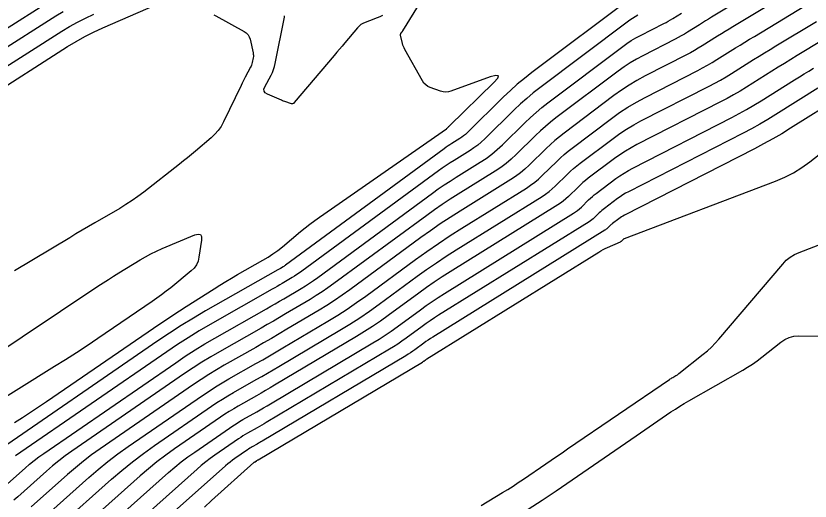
# Model space of a CAD drawing. Extents: x 1768942 to 1774819, y 723037 to 732099.
# Drawn here: x 1770364.5 to 1770440.8, y 726360.8 to 726407.4 of the extents above; entities that cross this region are included whole.
import ezdxf

# ---------------------------------------------------------------- set-up
doc = ezdxf.new("R2010")
doc.units = 0
doc.layers.add('R_Contours', color=7, linetype='Continuous')

msp = doc.modelspace()

# ---------------------------------------------------------------- linework, layer by layer
at = {"layer": 'R_Contours'}
for points in [[(1770440.252, 726412.623), (1770431.327, 726407.239), (1770431.036, 726407.062), (1770430.745, 726406.885), (1770430.456, 726406.706), (1770430.167, 726406.525), (1770429.013, 726405.802), (1770428.723, 726405.624), (1770428.429, 726405.453), (1770428.132, 726405.288), (1770427.83, 726405.13), (1770424.724, 726403.542), (1770424.113, 726403.213), (1770423.518, 726402.859), (1770422.939, 726402.479), (1770422.376, 726402.074), (1770416.391, 726397.569), (1770415.879, 726397.17), (1770415.381, 726396.755), (1770414.896, 726396.323), (1770414.426, 726395.875), (1770412.572, 726394.052), (1770412.097, 726393.61), (1770411.601, 726393.196), (1770411.082, 726392.811), (1770410.541, 726392.454), (1770407, 726390.253), (1770406.231, 726389.765), (1770405.472, 726389.262), (1770404.722, 726388.744), (1770403.983, 726388.212), (1770395.054, 726381.655), (1770394.499, 726381.258), (1770393.935, 726380.874), (1770393.361, 726380.504), (1770392.779, 726380.149), (1770390.431, 726378.752), (1770389.844, 726378.405), (1770389.254, 726378.06), (1770388.663, 726377.719), (1770388.07, 726377.38), (1770384.091, 726375.121), (1770383.236, 726374.623), (1770382.392, 726374.106), (1770381.559, 726373.572), (1770380.738, 726373.02), (1770369.906, 726365.562), (1770369.272, 726365.11), (1770368.653, 726364.64), (1770368.049, 726364.151), (1770367.46, 726363.642), (1770364.718, 726361.201), (1770364.338, 726360.876)], [(1770364.409, 726368.317), (1770365.182, 726368.81), (1770365.95, 726369.31), (1770366.713, 726369.817), (1770367.472, 726370.332), (1770378.363, 726377.8), (1770378.984, 726378.223), (1770379.61, 726378.639), (1770380.239, 726379.051), (1770380.871, 726379.457), (1770383.569, 726381.171), (1770384.125, 726381.52), (1770384.686, 726381.862), (1770385.251, 726382.197), (1770385.82, 726382.526), (1770388.254, 726383.911), (1770388.743, 726384.204), (1770389.217, 726384.517), (1770389.677, 726384.85), (1770390.122, 726385.204), (1770391.877, 726386.663), (1770392.319, 726387.022), (1770392.768, 726387.372), (1770393.225, 726387.713), (1770393.69, 726388.044), (1770405.874, 726396.537), (1770405.901, 726396.556), (1770405.927, 726396.577), (1770405.951, 726396.599), (1770405.975, 726396.622), (1770406.066, 726396.717), (1770406.089, 726396.741), (1770406.113, 726396.765), (1770406.136, 726396.788), (1770406.16, 726396.811), (1770410.411, 726400.96), (1770410.796, 726401.39), (1770410.867, 726401.623), (1770410.626, 726401.66), (1770410.072, 726401.501), (1770406.306, 726400.137), (1770406.058, 726400.069), (1770405.81, 726400.047), (1770405.562, 726400.069), (1770405.314, 726400.136), (1770404.322, 726400.496), (1770404.089, 726400.603), (1770403.885, 726400.745), (1770403.712, 726400.923), (1770403.568, 726401.135), (1770401.878, 726404.151), (1770401.809, 726404.286), (1770401.749, 726404.424), (1770401.7, 726404.567), (1770401.661, 726404.713), (1770401.474, 726405.524), (1770401.469, 726405.562), (1770401.472, 726405.598), (1770401.483, 726405.633), (1770401.503, 726405.666), (1770401.596, 726405.794), (1770401.619, 726405.826), (1770401.642, 726405.859), (1770401.664, 726405.892), (1770401.685, 726405.926), (1770405.793, 726412.589)], [(1770440.64, 726410.697), (1770433.383, 726406.319), (1770433.012, 726406.093), (1770432.641, 726405.866), (1770432.271, 726405.638), (1770431.902, 726405.408), (1770430.429, 726404.484), (1770430.058, 726404.257), (1770429.683, 726404.038), (1770429.303, 726403.828), (1770428.918, 726403.626), (1770424.952, 726401.599), (1770424.172, 726401.179), (1770423.412, 726400.726), (1770422.673, 726400.241), (1770421.954, 726399.724), (1770417.166, 726396.12), (1770416.717, 726395.77), (1770416.281, 726395.407), (1770415.858, 726395.03), (1770415.446, 726394.638), (1770413.825, 726393.043), (1770413.41, 726392.656), (1770412.975, 726392.295), (1770412.521, 726391.958), (1770412.048, 726391.645), (1770407.2, 726388.632), (1770406.237, 726388.021), (1770405.286, 726387.391), (1770404.348, 726386.743), (1770403.422, 726386.077), (1770396.593, 726381.061), (1770395.872, 726380.546), (1770395.14, 726380.048), (1770394.396, 726379.568), (1770393.641, 726379.106), (1770390.563, 726377.276), (1770389.816, 726376.834), (1770389.066, 726376.396), (1770388.314, 726375.962), (1770387.56, 726375.531), (1770384.54, 726373.816), (1770383.79, 726373.379), (1770383.05, 726372.927), (1770382.319, 726372.458), (1770381.599, 726371.973), (1770372.612, 726365.785), (1770371.803, 726365.21), (1770371.014, 726364.61), (1770370.244, 726363.986), (1770369.492, 726363.338), (1770365.995, 726360.224)], [(1770423.643, 726409.125), (1770414.069, 726401.918), (1770413.364, 726401.369), (1770412.678, 726400.797), (1770412.011, 726400.204), (1770411.364, 726399.587), (1770407.856, 726396.136), (1770407.693, 726395.985), (1770407.523, 726395.843), (1770407.345, 726395.711), (1770407.159, 726395.588), (1770406.402, 726395.117), (1770406.213, 726394.998), (1770406.027, 726394.875), (1770405.844, 726394.748), (1770405.663, 726394.618), (1770390.437, 726383.436), (1770390.377, 726383.393), (1770390.317, 726383.352), (1770390.256, 726383.313), (1770390.194, 726383.275), (1770389.944, 726383.126), (1770389.881, 726383.089), (1770389.818, 726383.052), (1770389.755, 726383.016), (1770389.692, 726382.98), (1770382.745, 726379.035), (1770381.573, 726378.353), (1770380.418, 726377.646), (1770379.277, 726376.915), (1770378.153, 726376.158), (1770361.789, 726364.891)], [(1770361.48, 726399.323), (1770369.493, 726404.424), (1770370.31, 726404.922), (1770371.144, 726405.386), (1770371.997, 726405.817), (1770372.867, 726406.214), (1770377.968, 726408.424)], [(1770363.177, 726405.856), (1770367.825, 726408.816)], [(1770367.273, 726359.248), (1770371.525, 726363.033), (1770372.438, 726363.821), (1770373.375, 726364.58), (1770374.334, 726365.309), (1770375.317, 726366.009), (1770382.461, 726370.927), (1770383.08, 726371.344), (1770383.708, 726371.747), (1770384.344, 726372.136), (1770384.989, 726372.511), (1770387.585, 726373.985), (1770388.233, 726374.356), (1770388.88, 726374.729), (1770389.524, 726375.106), (1770390.167, 726375.486), (1770394.502, 726378.064), (1770395.431, 726378.632), (1770396.346, 726379.222), (1770397.246, 726379.834), (1770398.132, 726380.468), (1770402.897, 726383.968), (1770403.992, 726384.755), (1770405.101, 726385.521), (1770406.224, 726386.265), (1770407.362, 726386.988), (1770413.556, 726390.836), (1770413.961, 726391.104), (1770414.35, 726391.393), (1770414.722, 726391.703), (1770415.078, 726392.034), (1770416.467, 726393.401), (1770416.819, 726393.736), (1770417.182, 726394.06), (1770417.556, 726394.371), (1770417.94, 726394.67), (1770421.733, 726397.525), (1770422.506, 726398.081), (1770423.3, 726398.602), (1770424.117, 726399.089), (1770424.955, 726399.54), (1770430.006, 726402.122), (1770430.474, 726402.368), (1770430.937, 726402.624), (1770431.394, 726402.89), (1770431.845, 726403.166), (1770433.637, 726404.29), (1770434.086, 726404.57), (1770434.536, 726404.848), (1770434.987, 726405.124), (1770435.44, 726405.399), (1770441.028, 726408.77)], [(1770362.045, 726401.501), (1770368.937, 726405.888), (1770369.684, 726406.343), (1770370.447, 726406.767), (1770371.226, 726407.161), (1770372.021, 726407.525)], [(1770369.058, 726407.764), (1770368.381, 726407.352), (1770362.611, 726403.678)], [(1770363.44, 726362.177), (1770365.427, 726363.947), (1770365.854, 726364.316), (1770366.292, 726364.67), (1770366.741, 726365.011), (1770367.2, 726365.338), (1770379.876, 726374.066), (1770380.798, 726374.686), (1770381.734, 726375.286), (1770382.681, 726375.866), (1770383.642, 726376.425), (1770388.611, 726379.247), (1770389.027, 726379.484), (1770389.442, 726379.724), (1770389.856, 726379.966), (1770390.269, 726380.21), (1770391.917, 726381.191), (1770392.326, 726381.441), (1770392.729, 726381.7), (1770393.125, 726381.97), (1770393.515, 726382.249), (1770404.543, 726390.347), (1770405.096, 726390.746), (1770405.657, 726391.133), (1770406.225, 726391.509), (1770406.801, 726391.875), (1770409.118, 726393.315), (1770409.685, 726393.689), (1770410.23, 726394.094), (1770410.751, 726394.528), (1770411.249, 726394.991), (1770413.405, 726397.113), (1770413.935, 726397.617), (1770414.48, 726398.102), (1770415.041, 726398.57), (1770415.617, 726399.019), (1770422.799, 726404.424), (1770423.206, 726404.717), (1770423.624, 726404.992), (1770424.055, 726405.248), (1770424.496, 726405.486), (1770426.742, 726406.634), (1770426.96, 726406.748), (1770427.175, 726406.867), (1770427.388, 726406.991), (1770427.598, 726407.12), (1770428.432, 726407.643)], [(1770383.544, 726407.462), (1770383.732, 726407.365), (1770386.449, 726405.881), (1770386.658, 726405.739), (1770386.823, 726405.565), (1770386.944, 726405.358), (1770387.023, 726405.118), (1770387.311, 726403.815), (1770387.33, 726403.698), (1770387.338, 726403.581), (1770387.333, 726403.465), (1770387.316, 726403.347), (1770387.222, 726402.879), (1770387.194, 726402.763), (1770387.159, 726402.65), (1770387.115, 726402.54), (1770387.063, 726402.433), (1770386.557, 726401.48), (1770386.455, 726401.286), (1770386.355, 726401.09), (1770386.256, 726400.894), (1770386.16, 726400.696), (1770384.468, 726397.19), (1770384.233, 726396.761), (1770383.958, 726396.362), (1770383.643, 726395.995), (1770383.287, 726395.659), (1770381.783, 726394.377), (1770381.406, 726394.059), (1770381.025, 726393.745), (1770380.64, 726393.435), (1770380.252, 726393.129), (1770376.806, 726390.445), (1770376.25, 726390.026), (1770375.682, 726389.627), (1770375.1, 726389.248), (1770374.505, 726388.888), (1770372.099, 726387.485), (1770371.498, 726387.134), (1770370.899, 726386.781), (1770370.3, 726386.426), (1770369.702, 726386.069), (1770364.397, 726382.899)], [(1770424.268, 726407.43), (1770423.996, 726407.283), (1770423.731, 726407.125), (1770423.472, 726406.955), (1770423.221, 726406.775), (1770414.843, 726400.468), (1770414.202, 726399.969), (1770413.579, 726399.45), (1770412.973, 726398.91), (1770412.385, 726398.35), (1770409.552, 726395.564), (1770409.222, 726395.256), (1770408.876, 726394.968), (1770408.515, 726394.7), (1770408.138, 726394.451), (1770406.601, 726393.496), (1770406.219, 726393.253), (1770405.842, 726393.004), (1770405.47, 726392.747), (1770405.103, 726392.483), (1770391.976, 726382.842), (1770391.751, 726382.681), (1770391.523, 726382.526), (1770391.291, 726382.377), (1770391.056, 726382.233), (1770390.106, 726381.668), (1770389.869, 726381.528), (1770389.63, 726381.388), (1770389.391, 726381.25), (1770389.151, 726381.113), (1770383.193, 726377.73), (1770382.127, 726377.11), (1770381.076, 726376.466), (1770380.038, 726375.801), (1770379.015, 726375.112), (1770364.495, 726365.115)], [(1770368.551, 726358.272), (1770373.715, 726362.87), (1770374.711, 726363.728), (1770375.731, 726364.555), (1770376.777, 726365.35), (1770377.848, 726366.112), (1770383.322, 726369.881), (1770383.84, 726370.23), (1770384.366, 726370.567), (1770384.898, 726370.892), (1770385.437, 726371.206), (1770387.61, 726372.44), (1770388.152, 726372.75), (1770388.693, 726373.062), (1770389.232, 726373.377), (1770389.77, 726373.695), (1770395.642, 726377.187), (1770396.606, 726377.777), (1770397.556, 726378.389), (1770398.491, 726379.025), (1770399.41, 726379.683), (1770403.057, 726382.361), (1770403.975, 726383.022), (1770404.906, 726383.664), (1770405.848, 726384.289), (1770406.803, 726384.895), (1770415.063, 726390.028), (1770415.401, 726390.251), (1770415.724, 726390.491), (1770416.034, 726390.749), (1770416.33, 726391.025), (1770417.487, 726392.163), (1770417.781, 726392.443), (1770418.083, 726392.712), (1770418.394, 726392.971), (1770418.714, 726393.22), (1770421.873, 726395.598), (1770422.516, 726396.061), (1770423.178, 726396.495), (1770423.858, 726396.9), (1770424.556, 726397.276), (1770431.094, 726400.618), (1770431.646, 726400.907), (1770432.191, 726401.209), (1770432.729, 726401.522), (1770433.26, 726401.848), (1770435.372, 726403.172), (1770435.901, 726403.502), (1770436.431, 726403.83), (1770436.963, 726404.156), (1770437.496, 726404.479), (1770441.417, 726406.844)], [(1770399.743, 726407.398), (1770399.536, 726407.306), (1770399.327, 726407.218), (1770399.117, 726407.134), (1770398.906, 726407.053), (1770398.057, 726406.739), (1770397.853, 726406.648), (1770397.665, 726406.534), (1770397.495, 726406.396), (1770397.341, 726406.235), (1770396.116, 726404.777), (1770395.863, 726404.476), (1770395.609, 726404.176), (1770395.356, 726403.876), (1770395.102, 726403.576), (1770391.262, 726399.043), (1770391.183, 726398.97), (1770391.095, 726398.93), (1770390.999, 726398.921), (1770390.894, 726398.944), (1770390.458, 726399.101), (1770390.349, 726399.141), (1770390.241, 726399.182), (1770390.133, 726399.225), (1770390.026, 726399.27), (1770388.69, 726399.837), (1770388.481, 726399.964), (1770388.369, 726400.125), (1770388.354, 726400.321), (1770388.437, 726400.552), (1770389.032, 726401.674), (1770389.165, 726401.947), (1770389.277, 726402.228), (1770389.368, 726402.516), (1770389.438, 726402.812), (1770390.327, 726407.255), (1770390.333, 726407.295), (1770390.335, 726407.334), (1770390.332, 726407.374)], [(1770442.063, 726405.073), (1770439.552, 726403.559), (1770438.939, 726403.187), (1770438.327, 726402.812), (1770437.716, 726402.435), (1770437.108, 726402.055), (1770434.676, 726400.53), (1770434.064, 726400.155), (1770433.445, 726399.794), (1770432.817, 726399.447), (1770432.182, 726399.114), (1770424.157, 726395.012), (1770423.599, 726394.712), (1770423.056, 726394.388), (1770422.527, 726394.041), (1770422.013, 726393.671), (1770419.488, 726391.771), (1770419.233, 726391.572), (1770418.984, 726391.364), (1770418.742, 726391.149), (1770418.508, 726390.926), (1770417.583, 726390.016), (1770417.347, 726389.796), (1770417.099, 726389.59), (1770416.84, 726389.397), (1770416.57, 726389.219), (1770406.243, 726382.802), (1770405.472, 726382.312), (1770404.711, 726381.808), (1770403.959, 726381.289), (1770403.217, 726380.755), (1770400.271, 726378.591), (1770399.528, 726378.06), (1770398.773, 726377.546), (1770398.006, 726377.051), (1770397.227, 726376.575), (1770389.374, 726371.905), (1770388.941, 726371.649), (1770388.507, 726371.395), (1770388.072, 726371.144), (1770387.635, 726370.894), (1770385.886, 726369.902), (1770385.452, 726369.649), (1770385.024, 726369.387), (1770384.601, 726369.115), (1770384.184, 726368.835), (1770379.778, 726365.801), (1770378.916, 726365.188), (1770378.074, 726364.548), (1770377.253, 726363.883), (1770376.451, 726363.191), (1770369.829, 726357.295)], [(1770371.107, 726356.319), (1770379.187, 726363.513), (1770379.794, 726364.037), (1770380.417, 726364.541), (1770381.054, 726365.026), (1770381.708, 726365.49), (1770385.045, 726367.789), (1770385.361, 726368.001), (1770385.681, 726368.207), (1770386.006, 726368.405), (1770386.335, 726368.597), (1770387.66, 726369.349), (1770387.991, 726369.538), (1770388.32, 726369.728), (1770388.649, 726369.921), (1770388.977, 726370.114), (1770398.811, 726375.963), (1770399.405, 726376.326), (1770399.99, 726376.703), (1770400.566, 726377.094), (1770401.132, 726377.5), (1770403.378, 726379.149), (1770403.943, 726379.556), (1770404.516, 726379.951), (1770405.096, 726380.336), (1770405.684, 726380.709), (1770418.078, 726388.411), (1770418.28, 726388.544), (1770418.473, 726388.688), (1770418.659, 726388.843), (1770418.836, 726389.008), (1770419.528, 726389.689), (1770419.704, 726389.856), (1770419.885, 726390.017), (1770420.071, 726390.172), (1770420.262, 726390.321), (1770422.153, 726391.744), (1770422.538, 726392.021), (1770422.934, 726392.281), (1770423.341, 726392.523), (1770423.758, 726392.748), (1770433.27, 726397.61), (1770433.989, 726397.987), (1770434.698, 726398.38), (1770435.399, 726398.788), (1770436.092, 726399.212), (1770439.31, 726401.23), (1770439.765, 726401.514), (1770440.221, 726401.796), (1770440.678, 726402.076), (1770441.136, 726402.354)], [(1770441.53, 726400.416), (1770437.507, 726397.894), (1770436.735, 726397.421), (1770435.952, 726396.965), (1770435.16, 726396.527), (1770434.358, 726396.106), (1770423.359, 726390.484), (1770423.082, 726390.334), (1770422.811, 726390.173), (1770422.548, 726390.001), (1770422.292, 726389.817), (1770421.037, 726388.871), (1770420.909, 726388.772), (1770420.786, 726388.669), (1770420.666, 726388.562), (1770420.549, 726388.451), (1770420.089, 726387.999), (1770419.971, 726387.889), (1770419.848, 726387.786), (1770419.719, 726387.691), (1770419.585, 726387.602), (1770405.124, 726378.616), (1770404.72, 726378.359), (1770404.321, 726378.095), (1770403.926, 726377.823), (1770403.538, 726377.543), (1770401.992, 726376.408), (1770401.603, 726376.129), (1770401.207, 726375.86), (1770400.805, 726375.601), (1770400.396, 726375.351), (1770388.58, 726368.324), (1770388.357, 726368.192), (1770388.134, 726368.061), (1770387.91, 726367.932), (1770387.685, 726367.803), (1770386.784, 726367.292), (1770386.56, 726367.162), (1770386.339, 726367.027), (1770386.122, 726366.887), (1770385.907, 726366.742), (1770383.637, 726365.18), (1770383.193, 726364.864), (1770382.759, 726364.534), (1770382.336, 726364.191), (1770381.924, 726363.835), (1770372.385, 726355.342)], [(1770443.749, 726399.603), (1770438.923, 726396.576), (1770438.07, 726396.053), (1770437.206, 726395.551), (1770436.332, 726395.067), (1770435.446, 726394.602), (1770422.96, 726388.22), (1770422.823, 726388.146), (1770422.689, 726388.066), (1770422.559, 726387.981), (1770422.432, 726387.89), (1770421.811, 726387.422), (1770421.748, 726387.373), (1770421.687, 726387.322), (1770421.627, 726387.269), (1770421.569, 726387.214), (1770421.342, 726386.99), (1770421.283, 726386.936), (1770421.222, 726386.885), (1770421.159, 726386.837), (1770421.092, 726386.794), (1770404.565, 726376.523), (1770404.344, 726376.383), (1770404.126, 726376.238), (1770403.91, 726376.09), (1770403.698, 726375.937), (1770402.853, 726375.317), (1770402.64, 726375.164), (1770402.424, 726375.017), (1770402.204, 726374.875), (1770401.981, 726374.739), (1770388.184, 726366.534), (1770388.066, 726366.464), (1770387.947, 726366.395), (1770387.829, 726366.326), (1770387.71, 726366.258), (1770387.233, 726365.987), (1770387.114, 726365.918), (1770386.997, 726365.847), (1770386.882, 726365.773), (1770386.768, 726365.696), (1770385.567, 726364.869), (1770385.332, 726364.702), (1770385.102, 726364.527), (1770384.878, 726364.346), (1770384.66, 726364.157), (1770373.662, 726354.366)], [(1770382.655, 726360.205), (1770383.312, 726360.843), (1770387.396, 726364.479), (1770387.42, 726364.5), (1770387.445, 726364.52), (1770387.47, 726364.54), (1770387.496, 726364.558), (1770387.63, 726364.65), (1770387.643, 726364.659), (1770387.655, 726364.667), (1770387.668, 726364.675), (1770387.682, 726364.682), (1770387.735, 726364.712), (1770387.748, 726364.72), (1770387.761, 726364.728), (1770387.774, 726364.735), (1770387.787, 726364.743), (1770403.566, 726374.127), (1770403.604, 726374.15), (1770403.641, 726374.174), (1770403.678, 726374.199), (1770403.714, 726374.225), (1770403.858, 726374.33), (1770403.894, 726374.356), (1770403.931, 726374.382), (1770403.968, 726374.406), (1770404.005, 726374.43), (1770420.499, 726384.68), (1770420.706, 726384.804), (1770420.917, 726384.92), (1770421.132, 726385.028), (1770421.35, 726385.13), (1770422.598, 726385.682), (1770422.634, 726385.701), (1770422.668, 726385.723), (1770422.699, 726385.749), (1770422.727, 726385.779), (1770422.834, 726385.905), (1770422.863, 726385.934), (1770422.894, 726385.96), (1770422.928, 726385.981), (1770422.966, 726385.997), (1770437.481, 726391.505), (1770438.354, 726391.875), (1770439.191, 726392.307), (1770439.993, 726392.802), (1770440.759, 726393.36), (1770444.819, 726396.559)], [(1770361.526, 726374.143), (1770372.416, 726381.402), (1770372.915, 726381.731), (1770373.416, 726382.055), (1770373.921, 726382.375), (1770374.428, 726382.691), (1770376.463, 726383.944), (1770376.977, 726384.247), (1770377.502, 726384.529), (1770378.037, 726384.79), (1770378.583, 726385.031), (1770381.708, 726386.335), (1770382.033, 726386.423), (1770382.247, 726386.369), (1770382.353, 726386.174), (1770382.349, 726385.839), (1770382.114, 726384.214), (1770382.024, 726383.826), (1770381.868, 726383.474), (1770381.648, 726383.159), (1770381.363, 726382.88), (1770379.405, 726381.27), (1770378.969, 726380.919), (1770378.526, 726380.579), (1770378.075, 726380.25), (1770377.616, 726379.93), (1770372.402, 726376.387), (1770371.375, 726375.697), (1770370.341, 726375.018), (1770369.3, 726374.35), (1770368.252, 726373.693), (1770361.347, 726369.415)], [(1770409.204, 726360.361), (1770411.258, 726361.591), (1770411.769, 726361.903), (1770412.275, 726362.222), (1770412.776, 726362.549), (1770413.272, 726362.884), (1770415.413, 726364.355), (1770415.934, 726364.712), (1770416.456, 726365.07), (1770416.978, 726365.426), (1770417.501, 726365.783), (1770427.295, 726372.456), (1770427.37, 726372.506), (1770427.445, 726372.554), (1770427.521, 726372.6), (1770427.598, 726372.645), (1770427.908, 726372.822), (1770427.984, 726372.867), (1770428.059, 726372.916), (1770428.132, 726372.967), (1770428.203, 726373.021), (1770430.526, 726374.869), (1770430.928, 726375.205), (1770431.312, 726375.558), (1770431.679, 726375.931), (1770432.027, 726376.321), (1770438.169, 726383.542), (1770438.511, 726383.898), (1770438.89, 726384.204), (1770439.305, 726384.458), (1770439.756, 726384.662), (1770442.16, 726385.574)], [(1770413.728, 726359.991), (1770415.071, 726360.868), (1770416.4, 726361.766), (1770424.103, 726367.056), (1770424.519, 726367.342), (1770424.935, 726367.627), (1770425.352, 726367.911), (1770425.769, 726368.196), (1770427.437, 726369.332), (1770427.856, 726369.612), (1770428.281, 726369.883), (1770428.712, 726370.146), (1770429.147, 726370.4), (1770434.324, 726373.353), (1770434.798, 726373.635), (1770435.26, 726373.935), (1770435.71, 726374.252), (1770436.148, 726374.587), (1770437.973, 726376.038), (1770438.371, 726376.305), (1770438.795, 726376.493), (1770439.246, 726376.604), (1770439.724, 726376.636), (1770441.688, 726376.609)]]:
    msp.add_lwpolyline(points, dxfattribs=at)

doc.saveas('drawing.dxf')
